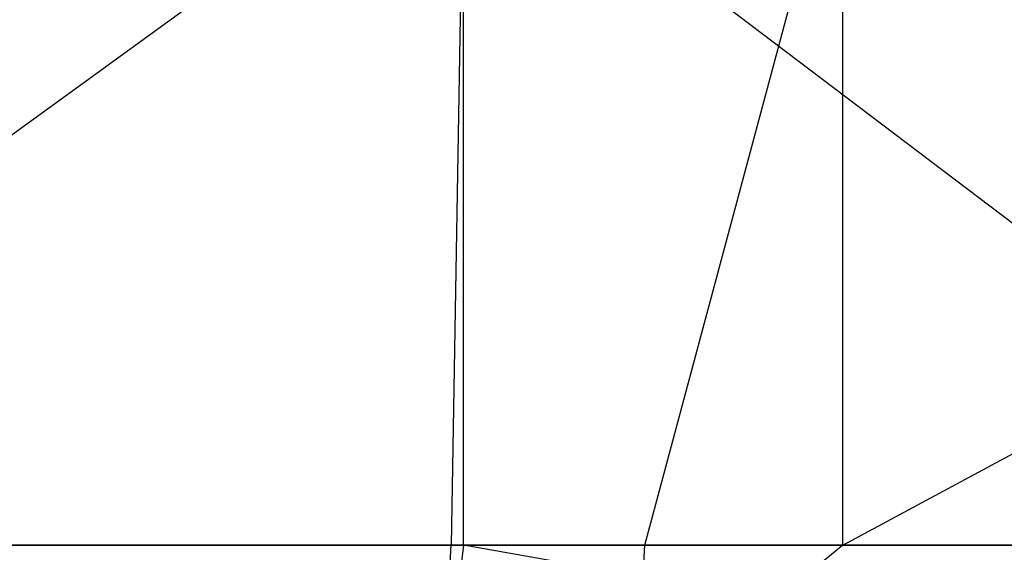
# Model space of a CAD drawing. Extents: x -172 to 172, y -29 to 28.
# Tile 653 of 656: x 53.95 to 62.89, y -14.37 to -9.53. Entities that reach past the tile are written whole.
import ezdxf

# ---------------------------------------------------------------- set-up
doc = ezdxf.new("R2010")
doc.units = 0
doc.header["$LTSCALE"] = 25.4
doc.layers.get('0').update_dxf_attribs({"linetype": 'CONTINUOUS'})

msp = doc.modelspace()

# ---------------------------------------------------------------- linework, layer by layer
at = {"color": 0}
for p, q in [((57.9816, -7.5997, -1405.7136), (48.7481, -14.2997, -1408.7188)), ((57.9816, -7.5997, -1405.7136), (48.7481, -14.2997, -1408.7188)), ((57.9816, -7.5997, -1405.7136), (57.8687, -14.2997, -1405.7539)), ((57.9816, -7.5997, -1405.7136), (57.8687, -14.2997, -1405.7539)), ((66.8104, -14.2997, -1402.2866), (57.9816, -7.5997, -1405.7136)), ((66.8104, -14.2997, -1402.2866), (57.9816, -7.5997, -1405.7136)), ((57.9816, -14.2997, -1405.7136), (57.9816, -7.5997, -1405.7136)), ((57.9816, -14.2997, -1405.7136), (57.9816, -7.5997, -1405.7136)), ((59.6257, -14.2997, -1081.3828), (61.422, -7.5997, -1082.0559)), ((59.6257, -14.2997, -1081.3828), (61.422, -7.5997, -1082.0559)), ((61.422, -14.2997, -1082.0559), (73.8798, -7.5997, -1087.3719)), ((61.422, -14.2997, -1082.0559), (61.422, -7.5997, -1082.0559)), ((61.422, -14.2997, -1082.0559), (61.422, -7.5997, -1082.0559)), ((61.422, -14.2997, -1082.0559), (73.8798, -7.5997, -1087.3719)), ((57.8687, -14.2997, -1405.7539), (48.7481, -14.2997, -1408.7188)), ((57.8687, -14.2997, -1405.7539), (48.7481, -14.2997, -1408.7188)), ((50.5378, -14.2997, -1078.3193), (59.6257, -14.2997, -1081.3828)), ((50.5378, -14.2997, -1078.3193), (59.6257, -14.2997, -1081.3828)), ((57.7866, -15.8448, -1405.5233), (57.8687, -14.2997, -1405.7539)), ((57.9816, -14.2997, -1405.7136), (57.7866, -15.8448, -1405.5233)), ((57.9816, -14.2997, -1405.7136), (57.7866, -15.8448, -1405.5233)), ((57.7866, -15.8448, -1405.5233), (57.8687, -14.2997, -1405.7539)), ((57.9816, -14.2997, -1405.7136), (57.8687, -14.2997, -1405.7539)), ((57.9816, -14.2997, -1405.7136), (57.8687, -14.2997, -1405.7539)), ((66.8104, -14.2997, -1402.2866), (57.9816, -14.2997, -1405.7136)), ((66.8104, -14.2997, -1402.2866), (57.9816, -14.2997, -1405.7136)), ((66.7156, -15.8448, -1402.061), (57.9816, -14.2997, -1405.7136)), ((66.7156, -15.8448, -1402.061), (57.9816, -14.2997, -1405.7136)), ((61.422, -14.2997, -1082.0559), (59.5411, -15.8448, -1081.6124)), ((59.5411, -15.8448, -1081.6124), (59.6257, -14.2997, -1081.3828)), ((61.422, -14.2997, -1082.0559), (59.5411, -15.8448, -1081.6124)), ((59.5411, -15.8448, -1081.6124), (59.6257, -14.2997, -1081.3828)), ((59.6257, -14.2997, -1081.3828), (61.422, -14.2997, -1082.0559)), ((59.6257, -14.2997, -1081.3828), (61.422, -14.2997, -1082.0559)), ((61.422, -14.2997, -1082.0559), (68.5292, -14.2997, -1084.9467)), ((61.422, -14.2997, -1082.0559), (68.5292, -14.2997, -1084.9467))]:
    msp.add_line(p, q, dxfattribs=at)

doc.saveas('drawing.dxf')
